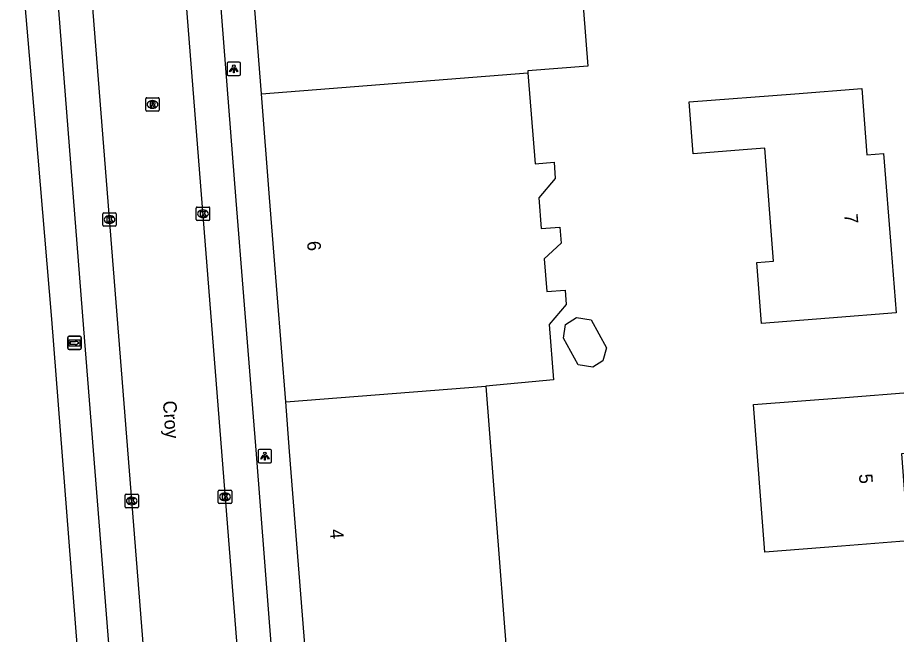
# Model space of a CAD drawing. Extents: x 157793 to 159380, y 380882 to 382313.
# Drawn here: x 158142 to 158207.5, y 381125.9 to 381171.8 of the extents above; entities that cross this region are included whole.
import ezdxf

# ---------------------------------------------------------------- set-up
doc = ezdxf.new("R2010")
doc.units = 0
for name, color, linetype in [('IMGEO_Kolk', 7, 'Continuous'), ('IMGEO_Lichtpunt', 7, 'Continuous'), ('IMGEO_Openbare_ruimte_label', 7, 'Continuous'), ('IMGEO_Pand', 7, 'Continuous'), ('IMGEO_Pand_nummerreeks', 7, 'Continuous'), ('IMGEO_Rijbaan_lokaal_gesloten', 7, 'Continuous'), ('IMGEO_Rioolput', 7, 'Continuous'), ('IMGEO_Voetpad_open', 7, 'Continuous'), ('IMGEO_Wegwijzer', 7, 'Continuous')]:
    doc.layers.add(name, color=color, linetype=linetype)

msp = doc.modelspace()

# ---------------------------------------------------------------- linework, layer by layer
at = {"layer": 'IMGEO_Kolk'}
for p, q in [((158148.395, 381156.309), (158148.395, 381157.161)), ((158148.47, 381157.235), (158149.322, 381157.235)), ((158149.396, 381157.161), (158149.396, 381156.309)), ((158155.348, 381156.742), (158155.348, 381157.594)), ((158155.423, 381157.668), (158156.275, 381157.668)), ((158155.836, 381157.448), (158155.861, 381157.448)), ((158156.349, 381157.594), (158156.349, 381156.742)), ((158148.906, 381156.455), (158148.881, 381156.455)), ((158148.883, 381157.015), (158148.908, 381157.015)), ((158156.275, 381156.668), (158155.423, 381156.668)), ((158155.859, 381156.888), (158155.834, 381156.888)), ((158149.322, 381156.235), (158148.47, 381156.235)), ((158150.046, 381135.373), (158150.046, 381136.225)), ((158150.121, 381136.299), (158150.973, 381136.299)), ((158151.047, 381136.225), (158151.047, 381135.373)), ((158156.989, 381135.682), (158156.989, 381136.534)), ((158157.064, 381136.608), (158157.916, 381136.608)), ((158157.477, 381136.388), (158157.502, 381136.388)), ((158157.99, 381136.534), (158157.99, 381135.682)), ((158150.557, 381135.519), (158150.532, 381135.519)), ((158150.534, 381136.079), (158150.559, 381136.079)), ((158157.916, 381135.608), (158157.064, 381135.608)), ((158157.5, 381135.828), (158157.475, 381135.828)), ((158150.973, 381135.299), (158150.121, 381135.299))]:
    msp.add_line(p, q, dxfattribs=at)
for points in [[(158148.395, 381156.309), (158148.395, 381157.161)], [(158148.47, 381157.235), (158149.322, 381157.235)], [(158149.396, 381157.161), (158149.396, 381156.309)], [(158155.348, 381156.742), (158155.348, 381157.594)], [(158155.423, 381157.668), (158156.275, 381157.668)], [(158155.669, 381157.368), (158155.792, 381157.368), (158155.792, 381157.217), (158155.922, 381157.368), (158156.086, 381157.368), (158155.94, 381157.217), (158156.093, 381156.968), (158155.941, 381156.968), (158155.856, 381157.132), (158155.792, 381157.065), (158155.792, 381156.968), (158155.669, 381156.968), (158155.669, 381157.368)], [(158156.349, 381157.594), (158156.349, 381156.742)], [(158148.716, 381156.935), (158148.839, 381156.935), (158148.839, 381156.784), (158148.969, 381156.935), (158149.133, 381156.935), (158148.987, 381156.784), (158149.14, 381156.535), (158148.988, 381156.535), (158148.903, 381156.699), (158148.839, 381156.632), (158148.839, 381156.535), (158148.716, 381156.535), (158148.716, 381156.935)], [(158156.275, 381156.668), (158155.423, 381156.668)], [(158149.322, 381156.235), (158148.47, 381156.235)], [(158150.046, 381135.373), (158150.046, 381136.225)], [(158150.121, 381136.299), (158150.973, 381136.299)], [(158151.047, 381136.225), (158151.047, 381135.373)], [(158156.989, 381135.682), (158156.989, 381136.534)], [(158157.064, 381136.608), (158157.916, 381136.608)], [(158157.31, 381136.308), (158157.433, 381136.308), (158157.433, 381136.157), (158157.563, 381136.308), (158157.727, 381136.308), (158157.581, 381136.157), (158157.734, 381135.908), (158157.582, 381135.908), (158157.497, 381136.072), (158157.433, 381136.005), (158157.433, 381135.908), (158157.31, 381135.908), (158157.31, 381136.308)], [(158157.99, 381136.534), (158157.99, 381135.682)], [(158150.367, 381135.999), (158150.49, 381135.999), (158150.49, 381135.848), (158150.62, 381135.999), (158150.784, 381135.999), (158150.638, 381135.848), (158150.791, 381135.599), (158150.639, 381135.599), (158150.554, 381135.763), (158150.49, 381135.696), (158150.49, 381135.599), (158150.367, 381135.599), (158150.367, 381135.999)], [(158157.916, 381135.608), (158157.064, 381135.608)], [(158150.973, 381135.299), (158150.121, 381135.299)]]:
    msp.add_lwpolyline(points, dxfattribs=at)
for centre, start, end in [((158148.472, 381157.159), 91.55205, 178.44795), ((158148.472, 381157.159), 91.55205, 178.44795), ((158149.32, 381157.159), 1.55205, 88.44795), ((158149.32, 381157.159), 1.55205, 88.44795), ((158155.425, 381157.592), 91.55205, 178.44795), ((158155.425, 381157.592), 91.55205, 178.44795), ((158156.273, 381157.592), 1.55205, 88.44795), ((158156.273, 381157.592), 1.55205, 88.44795), ((158155.425, 381156.744), 181.55205, 268.44795), ((158155.425, 381156.744), 181.55205, 268.44795), ((158156.273, 381156.744), 271.55205, 358.44795), ((158156.273, 381156.744), 271.55205, 358.44795), ((158148.472, 381156.311), 181.55205, 268.44795), ((158148.472, 381156.311), 181.55205, 268.44795), ((158149.32, 381156.311), 271.55205, 358.44795), ((158149.32, 381156.311), 271.55205, 358.44795), ((158150.123, 381136.223), 91.55205, 178.44795), ((158150.123, 381136.223), 91.55205, 178.44795), ((158150.971, 381136.223), 1.55205, 88.44795), ((158150.971, 381136.223), 1.55205, 88.44795), ((158157.066, 381136.532), 91.55205, 178.44795), ((158157.066, 381136.532), 91.55205, 178.44795), ((158157.914, 381136.532), 1.55205, 88.44795), ((158157.914, 381136.532), 1.55205, 88.44795), ((158157.066, 381135.684), 181.55205, 268.44795), ((158157.066, 381135.684), 181.55205, 268.44795), ((158157.914, 381135.684), 271.55205, 358.44795), ((158157.914, 381135.684), 271.55205, 358.44795), ((158150.123, 381135.375), 181.55205, 268.44795), ((158150.123, 381135.375), 181.55205, 268.44795), ((158150.971, 381135.375), 271.55205, 358.44795), ((158150.971, 381135.375), 271.55205, 358.44795)]:
    msp.add_arc(centre, 0.0765, start, end, dxfattribs=at)
for centre, major_axis, ratio, start_param, end_param in [((158155.835, 381157.168), (-0.387, 0.002), 0.722429, 4.712389, 7.853982), ((158155.86, 381157.168), (-0.39, 0.002), 0.717154, 1.570796, 4.712389), ((158148.882, 381156.735), (-0.387, 0.002), 0.722429, 4.712389, 7.853982), ((158148.907, 381156.735), (-0.39, 0.002), 0.717154, 1.570796, 4.712389), ((158157.476, 381136.108), (-0.387, 0.002), 0.722429, 4.712389, 7.853982), ((158157.501, 381136.108), (-0.39, 0.002), 0.717154, 1.570796, 4.712389), ((158150.533, 381135.799), (-0.387, 0.002), 0.722429, 4.712389, 7.853982), ((158150.558, 381135.799), (-0.39, 0.002), 0.717154, 1.570796, 4.712389)]:
    msp.add_ellipse(centre, major_axis=major_axis, ratio=ratio, start_param=start_param, end_param=end_param, dxfattribs=at)
at = {"layer": 'IMGEO_Lichtpunt'}
for p, q in [((158157.642, 381168.35), (158157.642, 381167.543)), ((158157.642, 381168.35), (158157.642, 381167.543)), ((158158.544, 381168.445), (158157.736, 381168.445)), ((158158.544, 381168.445), (158157.736, 381168.445)), ((158158.638, 381167.543), (158158.638, 381168.35)), ((158158.638, 381167.543), (158158.638, 381168.35)), ((158157.736, 381167.449), (158158.544, 381167.449)), ((158157.736, 381167.449), (158158.544, 381167.449)), ((158159.966, 381139.542), (158159.966, 381138.735)), ((158159.966, 381139.542), (158159.966, 381138.735)), ((158160.868, 381139.637), (158160.06, 381139.637)), ((158160.868, 381139.637), (158160.06, 381139.637)), ((158160.962, 381138.735), (158160.962, 381139.542)), ((158160.962, 381138.735), (158160.962, 381139.542)), ((158160.06, 381138.641), (158160.868, 381138.641)), ((158160.06, 381138.641), (158160.868, 381138.641))]:
    msp.add_line(p, q, dxfattribs=at)
for points in [[(158158.016, 381168.014), (158158.055, 381167.986), (158157.867, 381167.724), (158157.829, 381167.751), (158158.016, 381168.014)], [(158158.118, 381167.966), (158158.165, 381167.966), (158158.165, 381167.644), (158158.118, 381167.644), (158158.118, 381167.966)], [(158158.228, 381167.986), (158158.266, 381168.013), (158158.453, 381167.751), (158158.414, 381167.723), (158158.228, 381167.986)], [(158160.34, 381139.206), (158160.379, 381139.178), (158160.191, 381138.916), (158160.153, 381138.943), (158160.34, 381139.206)], [(158160.442, 381139.158), (158160.489, 381139.158), (158160.489, 381138.836), (158160.442, 381138.836), (158160.442, 381139.158)], [(158160.552, 381139.178), (158160.59, 381139.205), (158160.777, 381138.943), (158160.738, 381138.915), (158160.552, 381139.178)]]:
    msp.add_lwpolyline(points, dxfattribs=at)
for centre in [(158158.141, 381168.148), (158160.465, 381139.34)]:
    msp.add_circle(centre, 0.0994, dxfattribs=at)
for centre, start, end in [((158157.736, 381168.35), 90, 180), ((158157.736, 381168.35), 90, 180), ((158158.544, 381168.35), 0, 90), ((158158.544, 381168.35), 0, 90), ((158157.736, 381167.543), 180, 270), ((158157.736, 381167.543), 180, 270), ((158158.544, 381167.543), 270, 0), ((158158.544, 381167.543), 270, 360), ((158160.06, 381139.542), 90, 180), ((158160.06, 381139.542), 90, 180), ((158160.868, 381139.542), 0, 90), ((158160.868, 381139.542), 0, 90), ((158160.06, 381138.735), 180, 270), ((158160.06, 381138.735), 180, 270), ((158160.868, 381138.735), 270, 0), ((158160.868, 381138.735), 270, 360)]:
    msp.add_arc(centre, 0.0946, start, end, dxfattribs=at)
at = {"layer": 'IMGEO_Pand'}
for points in [[(158168.208, 381191.894), (158182.56, 381193.017), (158184.504, 381168.158), (158180.033, 381167.808), (158180.044, 381167.665)], [(158160.2, 381166.094), (158159.479, 381175.21)], [(158160.2, 381166.094), (158180.044, 381167.665)], [(158180.044, 381167.665), (158180.575, 381160.884), (158181.988, 381160.994), (158182.082, 381159.795), (158180.855, 381158.36), (158181.034, 381156.07), (158182.415, 381156.178), (158182.509, 381154.98), (158181.261, 381153.817), (158181.451, 381151.383), (158182.816, 381151.489), (158182.9, 381150.413), (158181.629, 381148.926), (158181.95, 381144.816), (158176.899, 381144.348)], [(158199.914, 381166.102), (158204.898, 381166.492), (158205.284, 381161.559), (158206.524, 381161.656), (158207.084, 381154.503), (158207.452, 381149.792), (158202.468, 381149.402), (158197.445, 381149.009), (158197.091, 381153.537), (158198.334, 381153.634), (158197.676, 381162.049), (158196.398, 381161.949), (158192.344, 381161.632), (158192.042, 381165.486), (158199.914, 381166.102)], [(158162.013, 381143.173), (158161.378, 381151.204), (158160.811, 381158.366), (158160.2, 381166.094)], [(158185.888, 381147.202), (158185.621, 381146.235), (158184.865, 381145.746), (158183.792, 381145.919), (158182.691, 381147.914), (158182.837, 381148.92), (158183.666, 381149.456), (158184.746, 381149.271), (158185.888, 381147.202)], [(158162.013, 381143.173), (158176.899, 381144.348)], [(158176.899, 381144.348), (158178.452, 381124.502)], [(158208.639, 381143.892), (158208.992, 381139.383), (158207.857, 381139.295), (158208.036, 381137), (158208.362, 381132.835), (158203.378, 381132.445), (158197.685, 381132), (158196.827, 381142.968), (158203.655, 381143.502), (158208.639, 381143.892)], [(158163.59, 381123.232), (158163.268, 381127.307), (158162.304, 381139.488), (158162.013, 381143.173)]]:
    msp.add_lwpolyline(points, dxfattribs=at)
at = {"layer": 'IMGEO_Rijbaan_lokaal_gesloten'}
for points in [[(158160.265, 381101.527), (158150.099, 381229.806), (158149.14, 381242.015)], [(158144.104, 381216.957), (158152.577, 381109.874)]]:
    msp.add_lwpolyline(points, dxfattribs=at)
at = {"layer": 'IMGEO_Rioolput'}
for p, q in [((158151.592, 381164.877), (158151.592, 381165.729)), ((158151.667, 381165.803), (158152.519, 381165.803)), ((158152.08, 381165.583), (158152.105, 381165.583)), ((158152.593, 381165.729), (158152.593, 381164.877)), ((158152.103, 381165.023), (158152.078, 381165.023)), ((158152.519, 381164.803), (158151.667, 381164.803))]:
    msp.add_line(p, q, dxfattribs=at)
for points in [[(158151.592, 381164.877), (158151.592, 381165.729)], [(158151.667, 381165.803), (158152.519, 381165.803)], [(158152.593, 381165.729), (158152.593, 381164.877)], [(158152.181, 381165.501), (158151.929, 381165.503), (158151.929, 381165.103)], [(158151.929, 381165.103), (158152.053, 381165.103), (158152.053, 381165.265), (158152.064, 381165.265)], [(158152.107, 381165.422), (158152.053, 381165.422), (158152.053, 381165.341)], [(158152.053, 381165.341), (158152.105, 381165.341)], [(158152.111, 381165.236), (158152.182, 381165.103), (158152.322, 381165.103), (158152.257, 381165.229)], [(158152.519, 381164.803), (158151.667, 381164.803)]]:
    msp.add_lwpolyline(points, dxfattribs=at)
for centre, radius, start, end in [((158151.669, 381165.727), 0.0765, 91.55205, 178.44795), ((158151.669, 381165.727), 0.0765, 91.55205, 178.44795), ((158152.517, 381165.727), 0.0765, 1.55205, 88.44795), ((158152.517, 381165.727), 0.0765, 1.55205, 88.44795), ((158152.063, 381165.212), 0.0533, 26.02933, 88.69889), ((158152.089, 381165.53), 0.19, 274.7715, 282.96867), ((158152.113, 381165.326), 0.0964, 77.00612, 93.18647), ((158152.127, 381165.383), 0.0378, 276.66336, 79.67722), ((158152.18, 381165.391), 0.109, 350.36119, 89.41601), ((158152.178, 381165.391), 0.112, 277.58423, 350.98172), ((158152.162, 381165.176), 0.108, 29.51342, 73.79051), ((158151.669, 381164.879), 0.0765, 181.55205, 268.44795), ((158151.669, 381164.879), 0.0765, 181.55205, 268.44795), ((158152.517, 381164.879), 0.0765, 271.55205, 358.44795), ((158152.517, 381164.879), 0.0765, 271.55205, 358.44795)]:
    msp.add_arc(centre, radius, start, end, dxfattribs=at)
for centre, major_axis, ratio, start_param, end_param in [((158152.079, 381165.303), (-0.387, 0.002), 0.722429, 4.712389, 7.853982), ((158152.104, 381165.303), (-0.39, 0.002), 0.717154, 1.570796, 4.712389)]:
    msp.add_ellipse(centre, major_axis=major_axis, ratio=ratio, start_param=start_param, end_param=end_param, dxfattribs=at)
at = {"layer": 'IMGEO_Voetpad_open'}
for points in [[(158149.076, 381091.874), (158147.913, 381107.409), (158147.053, 381118.043), (158146.695, 381122.56), (158144.586, 381149.315), (158143.395, 381163.444), (158142.048, 381179.413)], [(158144.53, 381179.608), (158146.968, 381148.6), (158148.941, 381123.639), (158149.426, 381117.309), (158149.748, 381113.496)], [(158161.263, 381120.769), (158160.781, 381127.099), (158159.833, 381139.289), (158158.899, 381151.007), (158158.33, 381158.151), (158157.009, 381175.013)]]:
    msp.add_lwpolyline(points, dxfattribs=at)
at = {"layer": 'IMGEO_Wegwijzer'}
for p, q in [((158145.79, 381147.159), (158145.79, 381147.959)), ((158145.79, 381147.959), (158145.79, 381147.159)), ((158145.89, 381148.059), (158146.68, 381148.059)), ((158146.68, 381148.059), (158145.89, 381148.059)), ((158146.78, 381147.959), (158146.78, 381147.159)), ((158146.78, 381147.159), (158146.78, 381147.959)), ((158146.68, 381147.059), (158145.89, 381147.059)), ((158145.89, 381147.059), (158146.68, 381147.059))]:
    msp.add_line(p, q, dxfattribs=at)
for points in [[(158145.891, 381147.791), (158146.679, 381147.791), (158146.679, 381147.327), (158145.891, 381147.327), (158145.891, 381147.791)], [(158145.956, 381147.643), (158145.956, 381147.559), (158145.956, 381147.475), (158146.367, 381147.475), (158146.367, 381147.392), (158146.614, 381147.559), (158146.367, 381147.726), (158146.367, 381147.643), (158145.956, 381147.643)]]:
    msp.add_lwpolyline(points, dxfattribs=at)
for centre, start, end in [((158145.89, 381147.959), 90, 180), ((158145.89, 381147.959), 90, 180), ((158146.68, 381147.959), 0, 90), ((158146.68, 381147.959), 360, 90), ((158145.89, 381147.159), 180, 270), ((158145.89, 381147.159), 180, 270), ((158146.68, 381147.159), 270, 0), ((158146.68, 381147.159), 270, 0)]:
    msp.add_arc(centre, 0.1, start, end, dxfattribs=at)

# ---------------------------------------------------------------- texts
at = {"layer": 'IMGEO_Openbare_ruimte_label'}
msp.add_text('Croy', height=1, rotation=274.30201, dxfattribs=at).set_placement((158152.862, 381143.228))
at = {"layer": 'IMGEO_Pand_nummerreeks'}
for s, rotation, p in [('7', 274.47256, (158203.588, 381157.134)), ('6', 274.52255, (158163.596, 381155.107)), ('5', 274.46991, (158204.684, 381137.785)), ('4', 274.52172, (158165.291, 381133.676))]:
    msp.add_text(s, height=1, rotation=rotation, dxfattribs=at).set_placement(p)

doc.saveas('drawing.dxf')
